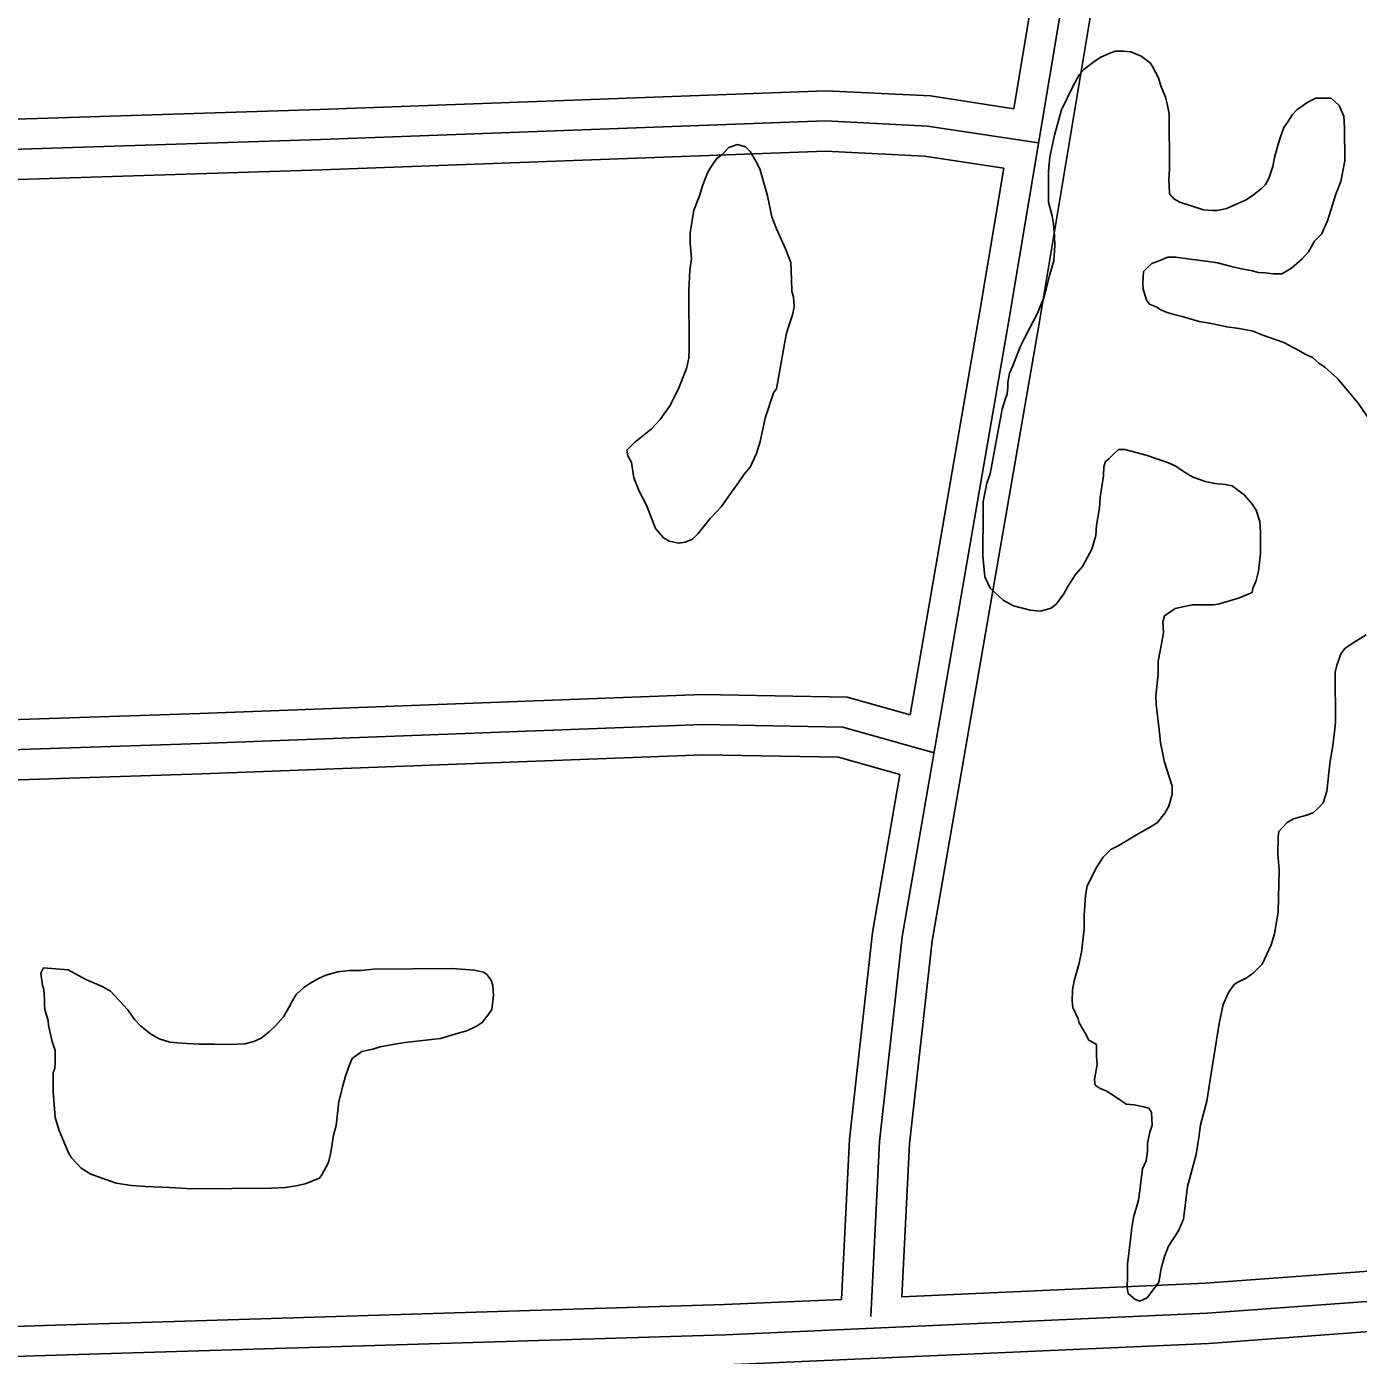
# Model space of a CAD drawing. Extents: x 3313442 to 3351311, y 721974 to 747360.
# Drawn here: x 3328812 to 3329475, y 741377 to 742038 of the extents above; entities that cross this region are included whole.
import ezdxf

# ---------------------------------------------------------------- set-up
doc = ezdxf.new("R2010")
doc.units = 0
doc.layers.add('V-ROAD-CNTR', color=7, linetype='Continuous')
doc.layers.add('V-SITE-VEGE', color=7, linetype='Continuous')

msp = doc.modelspace()

# ---------------------------------------------------------------- linework, layer by layer
at = {"layer": 'V-ROAD-CNTR'}
for points in [[(3328273.54, 741343.14), (3328395.78, 741347.77), (3328821.4, 741361.83), (3329160.1, 741372.2), (3329400.22, 741382.87), (3329480.23, 741388.72), (3329508.93, 741391.85), (3329529.19, 741401.57), (3329545.33, 741428.41), (3329554.14, 741486.33), (3329586.07, 741682.73), (3329649.46, 742069.18), (3329685.48, 742299.28), (3329719.01, 742483.52), (3329729.83, 742550.48), (3329738.84, 742605.42), (3329749.47, 742641.91), (3329771.62, 742687.21), (3329790.04, 742727.02), (3329799.61, 742777.96), (3329813.25, 742839.81), (3329827.5, 742933.35), (3329845.24, 743029.68), (3329854.58, 743091.73)], [(3329685.18, 742394.6), (3329688.38, 742398.99), (3329536.67, 742405.82), (3329484.18, 742403.51), (3329446.56, 742399.37), (3329419.67, 742390.32), (3329389.68, 742369.09), (3329373, 742342.29), (3329367.78, 742325.74), (3329355.15, 742242.47), (3329336.08, 742104.03), (3329300.83, 741893.06), (3329247.52, 741585.27), (3329236.22, 741483.38), (3329231.83, 741396.23)], [(3329670.55, 742384.78), (3329536.67, 742390.81), (3329485.34, 742388.55), (3329449.81, 742384.64), (3329426.54, 742376.81), (3329400.81, 742358.59), (3329386.73, 742335.98), (3329382.44, 742322.34), (3329369.99, 742240.32), (3329350.91, 742101.77), (3329315.62, 741890.54), (3329262.37, 741583.16), (3329251.17, 741482.17), (3329247.35, 741406.1)], [(3329247.35, 741406.1), (3329398.46, 741412.82), (3329477.51, 741418.6), (3329500.58, 741421.11), (3329508.11, 741424.73), (3329516.57, 741438.79), (3329524.51, 741490.99), (3329556.46, 741687.56), (3329619.84, 742073.93), (3329655.9, 742304.28), (3329670.55, 742384.78)], [(3329346.34, 742284.39), (3329340.3, 742244.62), (3329321.25, 742106.29), (3329303.06, 741997.42)], [(3328458.84, 741980.14), (3328576.82, 741984.85), (3328957.6, 741997.02), (3329209.47, 742006.35), (3329261.54, 742003.75), (3329303.06, 741997.42)], [(3327442.88, 741927.61), (3327530.89, 741929.69), (3327812.6, 741942.01), (3328192.25, 741954.47), (3328577.36, 741969.86), (3328958.12, 741982.03), (3329209.37, 741991.33), (3329260.04, 741988.8), (3329315.42, 741980.36)], [(3327874.14, 741929.03), (3328192.8, 741939.48), (3328577.9, 741954.87), (3328958.64, 741967.04), (3329209.28, 741976.32), (3329258.53, 741973.86), (3329298.11, 741967.83)], [(3329298.11, 741967.83), (3329286.04, 741895.58), (3329251.42, 741695.69)], [(3327736.69, 741939.52), (3327740.76, 741773.23), (3327746.88, 741532.61), (3327751.54, 741408.56), (3327751.09, 741376.04), (3327758.83, 741354.01), (3327767.97, 741344.4), (3327786.23, 741337.37), (3327847.69, 741342.5), (3328191.59, 741355.06), (3328395.25, 741362.76), (3328820.92, 741376.82), (3329159.53, 741387.19), (3329399.34, 741397.84), (3329478.87, 741403.66)], [(3329251.42, 741695.69), (3329220.16, 741704.51), (3329148.15, 741705.84), (3328897.84, 741696.38), (3328538.22, 741684.51), (3328291.79, 741675.92), (3327983.86, 741662.44), (3327758.76, 741655.45)], [(3329263.36, 741676.74), (3329217.95, 741689.55), (3329148.29, 741690.84), (3328898.38, 741681.39), (3328538.73, 741669.52), (3328292.38, 741660.93), (3327984.42, 741647.45), (3327744.15, 741639.99)], [(3329246.27, 741665.98), (3329215.74, 741674.58), (3329148.44, 741675.83), (3328898.91, 741666.4), (3328539.24, 741654.53), (3328292.97, 741645.94), (3327984.98, 741632.46), (3327759.53, 741625.46)], [(3329246.27, 741665.98), (3329232.66, 741587.38), (3329221.26, 741484.58), (3329217.24, 741404.77)], [(3327759.53, 741625.46), (3327761.88, 741533.09), (3327766.55, 741408.74), (3327766.13, 741378.5), (3327771.92, 741362.02), (3327776.51, 741357.19), (3327788.41, 741352.61), (3327846.8, 741357.48), (3328191.03, 741370.05), (3328394.72, 741377.75), (3328820.44, 741391.81), (3329158.97, 741402.18), (3329217.24, 741404.77)]]:
    msp.add_lwpolyline(points, dxfattribs=at)
at = {"layer": 'V-SITE-VEGE'}
for points in [[(3329287.83, 741792.55), (3329287.76, 741801.94), (3329289.67, 741811.05), (3329291.35, 741815.61), (3329296.8, 741845.23), (3329297.34, 741847.8), (3329298.73, 741852.65), (3329299.84, 741855.5), (3329300.1, 741858.63), (3329300.08, 741861.19), (3329300.9, 741865.75), (3329302.57, 741869.46), (3329306.2, 741878.87), (3329308.16, 741882.87), (3329314.88, 741895.72), (3329318.23, 741903.71), (3329320.98, 741914.82), (3329322.92, 741921.67), (3329323.42, 741929.35), (3329323.39, 741933.9), (3329322.77, 741940.15), (3329322.17, 741944.13), (3329320.4, 741950.94), (3329320.28, 741966.3), (3329321.08, 741973.41), (3329323.27, 741984.24), (3329326.86, 741996.78), (3329332.46, 742008.48), (3329335.54, 742014.2), (3329338.08, 742017.06), (3329342.88, 742020.8), (3329345.99, 742022.82), (3329350.81, 742025.13), (3329353.65, 742026.01), (3329357.63, 742026.03), (3329361.33, 742025.78), (3329366.46, 742023.55), (3329371.04, 742020.17), (3329372.19, 742018.47), (3329375.08, 742012.81), (3329376.25, 742008.84), (3329378.57, 742003.17), (3329379.45, 741999.76), (3329380.35, 741994.94), (3329380.57, 741967.35), (3329380.32, 741962.23), (3329380.35, 741959.38), (3329380.66, 741955.12), (3329382.68, 741952.58), (3329385.81, 741950.9), (3329397.51, 741947.01), (3329402.06, 741946.76), (3329404.34, 741946.78), (3329409.16, 741947.67), (3329412, 741949.12), (3329418.8, 741952.02), (3329422.48, 741954.6), (3329426.43, 741957.76), (3329428.13, 741959.48), (3329429.81, 741962.34), (3329430.92, 741965.19), (3329432.03, 741968.62), (3329432.85, 741973.17), (3329434.51, 741979.16), (3329435.62, 741982.87), (3329437.57, 741988), (3329439.53, 741990.86), (3329441.78, 741994.58), (3329444.04, 741996.87), (3329449.41, 742000.61), (3329453.38, 742002.63), (3329461.05, 742002.69), (3329465.06, 741999.03), (3329467.38, 741993.64), (3329467.71, 741987.96), (3329467.85, 741971.46), (3329465.94, 741961.21), (3329463.43, 741954.93), (3329459.27, 741941.53), (3329456.2, 741934.97), (3329452.81, 741931.53), (3329449.73, 741926.1), (3329446.62, 741922.66), (3329441.26, 741918.07), (3329436.45, 741915.18), (3329432.18, 741915.15), (3329428.19, 741915.69), (3329424.78, 741915.94), (3329421.93, 741916.78), (3329415.66, 741917.86), (3329410.82, 741918.96), (3329404.55, 741920.62), (3329399.99, 741921.43), (3329390.88, 741922.5), (3329383.76, 741923.58), (3329379.78, 741923.54), (3329374.96, 741921.52), (3329371.84, 741920.35), (3329369.3, 741918.06), (3329367.61, 741916.34), (3329367.37, 741910.65)], [(3329367.37, 741910.65), (3329367.4, 741907.52), (3329369.15, 741902.13), (3329370.58, 741900.15), (3329374.01, 741898.76)], [(3329374.01, 741898.76), (3329376.3, 741897.35), (3329379.43, 741895.96), (3329382.28, 741895.12), (3329386.84, 741894.02), (3329395.4, 741891.53), (3329400.52, 741890.72), (3329409.07, 741888.8), (3329415.33, 741887.99), (3329422.17, 741886.63), (3329427.02, 741884.68), (3329437.57, 741881.07), (3329445, 741877.14), (3329448.14, 741875.18), (3329451.85, 741873.5), (3329455, 741870.68), (3329457.87, 741868.71), (3329464.17, 741863.08), (3329474.5, 741850.93), (3329480.26, 741842.44)], [(3329362.98, 741501.64), (3329359, 741501.89), (3329354.14, 741505.26), (3329348.99, 741508.63), (3329346.14, 741509.75), (3329343.56, 741511.44), (3329343.26, 741514.28), (3329344.62, 741521.68), (3329344.3, 741525.66), (3329344.25, 741531.63), (3329340.25, 741533.88), (3329339.09, 741536.43), (3329335.64, 741542.37), (3329335.05, 741544.36), (3329332.44, 741550.02), (3329332.14, 741553.15), (3329332.37, 741558.84), (3329333.19, 741563.4), (3329335.4, 741571.38), (3329336.77, 741577.65), (3329338.1, 741589.03), (3329338.05, 741595.86), (3329338.82, 741605.82), (3329339.64, 741610.66), (3329342.44, 741616.09), (3329343.83, 741619.23), (3329347.48, 741624.94), (3329351.44, 741628.67), (3329355.4, 741630.7), (3329365.03, 741636.46), (3329370.69, 741639.63), (3329374.37, 741641.94), (3329378.31, 741646.81), (3329380.27, 741650.23), (3329381.93, 741656.22), (3329381.9, 741660.2), (3329378.1, 741672.12), (3329376.04, 741681.77), (3329375.72, 741685.46), (3329373.89, 741701.09), (3329373.86, 741705.07), (3329374.91, 741716.17), (3329374.86, 741722.43), (3329376.77, 741731.83), (3329377.59, 741736.67), (3329377.26, 741741.79), (3329378.09, 741744.93), (3329383.46, 741748.67), (3329387.15, 741749.55), (3329391.98, 741750.44), (3329402.5, 741750.53), (3329404.78, 741750.83), (3329414.99, 741753.75), (3329421.79, 741756.65), (3329422.06, 741758.65), (3329423.74, 741762.64), (3329424.84, 741767.2), (3329425.9, 741776.03), (3329425.82, 741786.83), (3329425.49, 741791.95), (3329423.74, 741797.62), (3329421.44, 741801.02), (3329417.71, 741805.25), (3329411.7, 741809.76), (3329408.28, 741810.3), (3329403.16, 741810.82), (3329398.31, 741811.92), (3329393.75, 741813.59), (3329391.75, 741814.43), (3329389.75, 741815.55), (3329386.61, 741817.52), (3329383.75, 741819.48), (3329380.04, 741821.16), (3329368.91, 741825.05), (3329358.37, 741827.81), (3329355.24, 741827.79), (3329352.42, 741825.2), (3329350.44, 741823.2), (3329348.75, 741821.76), (3329347.91, 741819.2), (3329347.67, 741814.64), (3329346.04, 741803.82), (3329345.8, 741798.7), (3329344.17, 741790.16), (3329343.92, 741785.04), (3329341.99, 741778.19), (3329337.22, 741769.62), (3329333.84, 741765.61), (3329329.91, 741759.61), (3329327.95, 741755.9), (3329324.29, 741751.03), (3329321.75, 741748.74), (3329316.35, 741747.28), (3329311.23, 741747.8), (3329302.96, 741750.01), (3329297.82, 741752.81), (3329291.23, 741758.73), (3329288.63, 741764.4), (3329287.69, 741774.92), (3329287.66, 741778.89), (3329287.83, 741792.55)], [(3329478.56, 741735.49), (3329472.9, 741732.03), (3329468.09, 741728.87), (3329465.84, 741726.01), (3329463.89, 741720.3), (3329463.07, 741716.88), (3329463.27, 741692.14), (3329462.74, 741687.3), (3329461.66, 741679.33), (3329460.58, 741672.78), (3329458.99, 741657.69), (3329457.05, 741651.99), (3329454.79, 741649.41), (3329452.25, 741647.12), (3329449.42, 741645.96), (3329442.32, 741643.91), (3329439.21, 741642.18), (3329434.98, 741637.59), (3329434.71, 741635.32), (3329434.5, 741626.5), (3329435.13, 741618.54), (3329434.73, 741597.49), (3329432.83, 741586.67), (3329431.17, 741581.25), (3329426.69, 741571.54), (3329422.46, 741567.24), (3329418.79, 741564.66), (3329414.54, 741562.63), (3329412.84, 741561.48), (3329410.03, 741557.47), (3329407.23, 741551.48), (3329405.32, 741542.08), (3329400.71, 741513.04), (3329399.09, 741503.35), (3329396.05, 741491.66), (3329395.25, 741485.4), (3329393.89, 741476.86), (3329389.47, 741460.9), (3329387.61, 741444.67), (3329385.1, 741438.96), (3329380.04, 741431.24), (3329378.09, 741426.11), (3329376.43, 741420.12), (3329375.35, 741413.29), (3329369.44, 741405.56), (3329365.76, 741403.82), (3329363.48, 741404.66), (3329360.04, 741407.76), (3329359.45, 741410.6), (3329359.69, 741416.01), (3329359.64, 741422.26), (3329361.24, 741434.5), (3329361.77, 741440.48), (3329362.58, 741445.6), (3329365.07, 741454.16), (3329365.88, 741459), (3329367.22, 741469.82), (3329368.89, 741473.81), (3329369.71, 741478.65), (3329369.68, 741482.35), (3329370.77, 741488.05), (3329371.88, 741491.47), (3329371.54, 741497.72), (3329370.39, 741499.7), (3329367.82, 741500.54), (3329362.98, 741501.64)]]:
    msp.add_lwpolyline(points, dxfattribs=at)
for points in [[(3329184.92, 741857.99), (3329183.52, 741855.98), (3329179.35, 741843.44), (3329176.88, 741831.76), (3329174.94, 741825.77), (3329171.87, 741818.92), (3329168.77, 741815.48), (3329165.4, 741810.33), (3329162.58, 741806.62), (3329157.52, 741799.46), (3329151.88, 741793.45), (3329145.97, 741786.01), (3329143.15, 741783.14), (3329139.46, 741781.69), (3329136.34, 741781.09), (3329131.49, 741782.19), (3329128.64, 741783.88), (3329124.62, 741788.39), (3329120.26, 741800.02), (3329116.5, 741807.1), (3329113.89, 741813.62), (3329112.69, 741821.29), (3329110.96, 741824.69), (3329110.37, 741827.53), (3329114.32, 741831.25), (3329122.51, 741837.86), (3329127.03, 741842.73), (3329131.8, 741849.6), (3329134.05, 741853.6), (3329136.29, 741858.45), (3329140.19, 741868.15), (3329141.29, 741873.28), (3329141.53, 741877.83), (3329141.3, 741907.12), (3329141.79, 741917.08), (3329142.59, 741922.78), (3329141.96, 741930.73), (3329141.92, 741935.57), (3329143.82, 741946.96), (3329146.61, 741954.09), (3329148.27, 741959.51), (3329150.5, 741965.5), (3329152.18, 741968.36), (3329155.28, 741972.65), (3329157.82, 741974.66), (3329161.21, 741978.1), (3329165.46, 741979.56), (3329169.45, 741978.45), (3329171.74, 741976.19), (3329174.62, 741971.38), (3329176.65, 741967.42), (3329180.45, 741954.08), (3329182.53, 741943.57), (3329184.85, 741937.62), (3329189.48, 741927.7), (3329192.1, 741920.9), (3329192.45, 741912.37), (3329192.5, 741906.39), (3329193.37, 741903.84), (3329193.69, 741898.73), (3329192.87, 741894.74), (3329190.65, 741887.9), (3329189.82, 741885.05)], [(3328832.31, 741568.76), (3328841.16, 741563.99), (3328848.87, 741560.64), (3328853.44, 741558.12), (3328861.76, 741549.08), (3328865.5, 741543.99), (3328868.37, 741540.89), (3328873.24, 741536.95), (3328877.52, 741534.42), (3328882.94, 741532.76), (3328888.92, 741532.24), (3328897.45, 741531.74), (3328905.13, 741531.8), (3328912.53, 741531.58), (3328920.2, 741531.92), (3328924.74, 741533.09), (3328928.43, 741534.83), (3328932.38, 741537.99), (3328935.49, 741540.86), (3328939.43, 741545.44), (3328941.4, 741548.59), (3328943.92, 741553.44), (3328945.88, 741556.59), (3328949.55, 741560.03), (3328952.67, 741562.05), (3328956.63, 741564.35), (3328960.6, 741566.09), (3328966.56, 741567.84), (3328971.95, 741568.46), (3328977.93, 741568.51), (3328984.46, 741569.12), (3329023.42, 741569.44), (3329034.52, 741568.68), (3329039.08, 741567.57), (3329040.8, 741566.45), (3329042.81, 741563.62), (3329043.68, 741561.07), (3329044.01, 741555.95), (3329043.21, 741549.12), (3329041.24, 741546.26), (3329038.43, 741542.54), (3329035.6, 741540.81), (3329030.78, 741538.5), (3329026.53, 741537.33), (3329017.73, 741534.7), (3328999.83, 741532.56), (3328993.87, 741531.66), (3328987.62, 741530.47), (3328983.93, 741529.3), (3328978.54, 741528.12), (3328975.99, 741526.4), (3328973.73, 741524.67), (3328972.33, 741521.53), (3328970.39, 741515.83), (3328969, 741510.98), (3328967.08, 741503.29), (3328965.75, 741491.33), (3328964.37, 741486.49), (3328963.01, 741477.94), (3328961.92, 741472.82), (3328958.55, 741466.82), (3328957.43, 741465.1), (3328950.34, 741462.2), (3328945.8, 741461.31), (3328940.4, 741460.41), (3328933.58, 741460.07), (3328894.05, 741459.76), (3328882.67, 741460.52), (3328870.72, 741460.99), (3328863.89, 741461.51), (3328856.2, 741462.58), (3328843.65, 741467.03), (3328838.79, 741470.12), (3328833.91, 741475.2), (3328832.47, 741477.75), (3328827.83, 741488.8), (3328825.79, 741495.33), (3328824.83, 741508.12), (3328824.76, 741517.5), (3328825.59, 741519.78), (3328825.85, 741522.34), (3328825.81, 741528.6), (3328824.35, 741533.14), (3328822.58, 741541.09), (3328822.27, 741543.65), (3328820.81, 741548.47), (3328820.51, 741550.74), (3328820.48, 741554.16), (3328820.16, 741558.99), (3328819.57, 741560.97), (3328818.67, 741567.22), (3328820.07, 741569.8)]]:
    msp.add_lwpolyline(points, close=True, dxfattribs=at)

doc.saveas('drawing.dxf')
